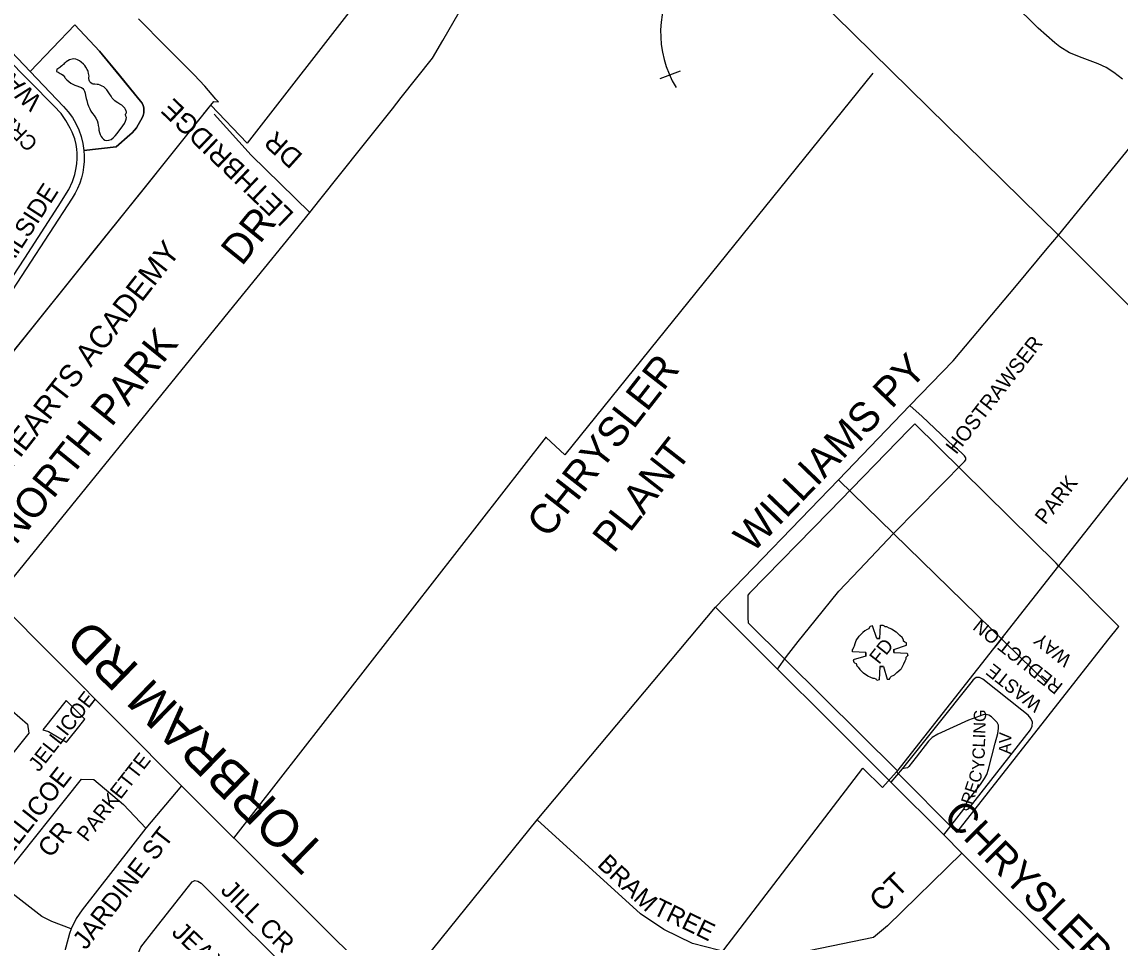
# Model space of a CAD drawing. Extents: x 586326 to 623965, y 4819854 to 4857850.
# Drawn here: x 602544 to 604026, y 4844329 to 4845570 of the extents above; entities that cross this region are included whole.
import ezdxf

# ---------------------------------------------------------------- set-up
doc = ezdxf.new("R2010")
doc.units = 0
for name, color, linetype in [('Fire Syms', 7, 'Continuous'), ('Lots_Concessions', 7, 'Continuous'), ('Major Rds and Hwys', 7, 'Continuous'), ('Major Rds Lbls', 7, 'Continuous'), ('Minor Rd Lbls', 7, 'Continuous'), ('Minor Rds', 7, 'Continuous'), ('Park Lbls', 7, 'Continuous'), ('Park Outlines', 7, 'Continuous'), ('Private Rd Lbls', 7, 'Continuous'), ('Private Rds', 7, 'Continuous'), ('Proposed Secondary Rds', 7, 'Continuous'), ('Pts of Interest', 7, 'Continuous'), ('Railways_lbls', 7, 'Continuous'), ('School Syms_Lbls', 7, 'Continuous'), ('Secondary Rds Lbls', 7, 'Continuous'), ('SWM Ponds', 7, 'Continuous')]:
    doc.layers.add(name, color=color, linetype=linetype)

msp = doc.modelspace()

# ---------------------------------------------------------------- linework, layer by layer
at = {"layer": 'Fire Syms'}
for points in [[(603702, 4844738.6), (603698, 4844738.6), (603692, 4844755.6), (603689, 4844754.6), (603688, 4844753.6), (603687, 4844751.6), (603685, 4844750.6), (603682, 4844748.6), (603679, 4844746.6), (603674, 4844741.6), (603674, 4844741.6)], [(603698, 4844738.6), (603702, 4844738.6), (603703, 4844756.6), (603706, 4844756.6), (603708, 4844755.6), (603709, 4844754.6), (603711, 4844754.6), (603714, 4844752.6), (603718, 4844751.6), (603724, 4844747.6), (603724, 4844747.6)], [(603721, 4844719.6), (603721, 4844723.6), (603738, 4844729.6), (603738, 4844732.6), (603736, 4844733.6), (603734, 4844734.6), (603734, 4844736.6), (603732, 4844739.6), (603729, 4844742.6), (603724, 4844747.6), (603724, 4844747.6)], [(603683, 4844714.6), (603683, 4844719.6), (603665, 4844720.6), (603665, 4844723.6), (603666, 4844724.6), (603667, 4844726.6), (603668, 4844728.6), (603669, 4844731.6), (603670, 4844735.6), (603674, 4844741.6), (603674, 4844741.6)], [(603683, 4844719.6), (603683, 4844714.6), (603666, 4844709.6), (603667, 4844706.6), (603668, 4844705.6), (603670, 4844704.6), (603671, 4844701.6), (603673, 4844699.6), (603675, 4844696.6), (603680, 4844691.6), (603680, 4844691.6)], [(603721, 4844723.6), (603721, 4844719.6), (603739, 4844718.6), (603740, 4844715.6), (603738, 4844713.6), (603737, 4844712.6), (603737, 4844710.6), (603736, 4844707.6), (603734, 4844703.6), (603731, 4844697.6), (603731, 4844697.6)], [(603707, 4844700.6), (603702, 4844700.6), (603701, 4844682.6), (603698, 4844681.6), (603697, 4844683.6), (603695, 4844684.6), (603693, 4844684.6), (603690, 4844685.6), (603686, 4844687.6), (603680, 4844691.6), (603680, 4844691.6)], [(603702, 4844700.6), (603707, 4844700.6), (603712, 4844683.6), (603715, 4844683.6), (603716, 4844685.6), (603718, 4844687.6), (603720, 4844688.6), (603722, 4844689.6), (603725, 4844692.6), (603731, 4844697.6), (603731, 4844697.6)]]:
    msp.add_lwpolyline(points, dxfattribs=at)
at = {"layer": 'Lots_Concessions'}
for p, q in [((602848.6, 4845407), (603262.8, 4845938.5)), ((603692.6, 4845501.2), (603277.2, 4844986.4)), ((602723.7, 4845363.6), (602799.3, 4845457.9)), ((602799.3, 4845457.9), (602848.2, 4845406.9)), ((602572.5, 4845175.1), (602723.7, 4845363.6)), ((602375.8, 4844929.9), (602572.5, 4845175.1)), ((604140.1, 4845086.6), (604013.5, 4844925.7)), ((602830.5, 4844469.1), (603252.2, 4845010.3)), ((603277.2, 4844986.4), (603251.7, 4845009.7)), ((604013.5, 4844925.7), (603943.3, 4844836.4)), ((603943.3, 4844836.4), (603724.6, 4844558.3)), ((603269.5, 4844028.1), (603679.1, 4844563.5)), ((603705.7, 4844537.2), (603679.1, 4844563.5)), ((603724.6, 4844558.3), (603705.7, 4844537.2))]:
    msp.add_line(p, q, dxfattribs=at)
at = {"layer": 'Major Rds and Hwys'}
for points in [[(603943.3, 4845282.8), (603339.5, 4845875.7)], [(603943.3, 4845282.8), (604081.1, 4845452.1)], [(603742.5, 4845052.7), (603800.8, 4845113.2), (603886.3, 4845214.9), (603927.9, 4845264.6), (603943.3, 4845282.8)], [(604584.1, 4844643.7), (604261.4, 4844965.5), (604140.3, 4845086.3), (603943.3, 4845282.8)], [(603646.1, 4844952.5), (603742.5, 4845052.7)], [(603480.4, 4844780.6), (603646.1, 4844952.5)], [(602759.6, 4844539.8), (602508.8, 4844791.6)], [(603239.7, 4844493.8), (603480.4, 4844780.6)], [(603046.3, 4844253.8), (602759.6, 4844539.8)], [(603046.3, 4844253.8), (603239.7, 4844493.8)]]:
    msp.add_lwpolyline(points, dxfattribs=at)
at = {"layer": 'Minor Rds'}
for points in [[(604029.6, 4845493.2), (604017.6, 4845502.2), (604007.6, 4845509), (603996.7, 4845513.7), (603974.9, 4845521.7), (603957.8, 4845528.7), (603945, 4845536.9), (603938.1, 4845542.3), (603915.5, 4845562), (603810.2, 4845666.9), (603796.6, 4845680.4), (603781.5, 4845698.4), (603768, 4845717.9), (603758.9, 4845738.7), (603753, 4845761.5), (603750.4, 4845786.3), (603753, 4845809.2), (603758.3, 4845836), (603768.7, 4845860.1), (603780.8, 4845879.5), (603980.2, 4846130.3), (604053, 4846221.8)], [(602516.9, 4845203.4), (602548.1, 4845251.6), (602593.5, 4845321.2), (602607.7, 4845344.1), (602612.8, 4845355.2), (602615.7, 4845364.6), (602617.3, 4845371.2), (602618.3, 4845379), (602619, 4845386.1), (602618.9, 4845393.4), (602618.4, 4845398.5), (602617.6, 4845405.1), (602615.6, 4845412.5), (602612, 4845421.7), (602609.7, 4845426.8), (602603.7, 4845437.3), (602597.2, 4845446.9), (602587.3, 4845457.2), (602522.1, 4845523.3)], [(602932.9, 4845313.1), (602853.7, 4845390.5), (602803.7, 4845445.8)], [(602521.1, 4844649.7), (602552, 4844622.7), (602553.5, 4844610.8), (602458.5, 4844491.7), (602444.2, 4844473.7)], [(602610.8, 4844346.5), (602584.9, 4844356.7), (602571.4, 4844363.5), (602526.9, 4844398), (602519.7, 4844408.2), (602520.7, 4844418.1), (602625, 4844548.7), (602641.6, 4844548.1), (602681.6, 4844514.4), (602711.5, 4844482.4)], [(602759.6, 4844539.8), (602711.5, 4844482.4)], [(603812.5, 4844448.8), (603712.5, 4844350.5), (603693.4, 4844335.1), (603564.7, 4844308.4), (603501.8, 4844313.4), (603449.3, 4844326.7), (603410.6, 4844345.9), (603379.3, 4844366.7), (603239.7, 4844493.8)], [(602711.5, 4844482.4), (602625.5, 4844372.4), (602617.8, 4844360.6), (602610.8, 4844346.5)], [(602671.9, 4844244.2), (602704.9, 4844322), (602722.4, 4844344.2), (602769, 4844403.9), (602774.1, 4844410.1), (602777.8, 4844412), (602781.9, 4844411.1), (602786.3, 4844408.2), (602791.4, 4844403.5), (602923.8, 4844271), (602925, 4844266.4), (602923.8, 4844261.5), (602875.8, 4844198.1)], [(602610.8, 4844346.5), (602608.5, 4844340.5), (602594.4, 4844287), (602589.4, 4844264.4)]]:
    msp.add_lwpolyline(points, dxfattribs=at)
at = {"layer": 'Park Outlines'}
for points in [[(602534.9, 4845128.2), (602559.4, 4845158.8), (602559.6, 4845159), (602612, 4845224.4), (602642.4, 4845262.3), (602685.3, 4845315.8), (602706, 4845341.5), (602786.4, 4845441.8), (602789.4, 4845445.5), (602789.6, 4845445.7), (602799.4, 4845457.9), (602803.3, 4845462.8), (602809.5, 4845462.4), (602806.1, 4845466.3), (602791.1, 4845483.6), (602776.6, 4845499.2), (602738.2, 4845537.8), (602701.8, 4845574.5)], [(602504.8, 4845556.4), (602555.7, 4845503.3), (602615.8, 4845566.4), (602649.3, 4845531.1), (602675.7, 4845498.8), (602704.6, 4845463.5), (602706.5, 4845460.7), (602706.5, 4845460.7), (602707.9, 4845457.6), (602708.8, 4845454.3), (602709.1, 4845450.9), (602708.8, 4845447.5), (602708, 4845444.2), (602706.6, 4845441.1), (602701.1, 4845431.3), (602698.8, 4845427.6), (602696.2, 4845424.1), (602693.3, 4845420.8), (602690.1, 4845417.8), (602671.7, 4845401.9), (602628, 4845396.9), (602628.5, 4845389.5), (602628.4, 4845382), (602627.7, 4845374.5), (602626.5, 4845367.1), (602624.7, 4845359.8), (602622.4, 4845352.7), (602619.6, 4845345.8), (602616.2, 4845339.1), (602612.3, 4845332.7), (602519.2, 4845189.4)]]:
    msp.add_lwpolyline(points, dxfattribs=at)
for points in [[(602555.7, 4845503.3), (602600.7, 4845456.4), (602606.9, 4845449.2), (602612.5, 4845441.4), (602617.3, 4845433.2), (602621.2, 4845424.6), (602624.4, 4845415.6), (602626.7, 4845406.4), (602628, 4845396.9), (602671.7, 4845401.9), (602690.1, 4845417.8), (602693.3, 4845420.8), (602696.2, 4845424.1), (602698.8, 4845427.6), (602701.1, 4845431.3), (602706.6, 4845441.1), (602708, 4845444.2), (602708.8, 4845447.5), (602709.1, 4845450.9), (602708.8, 4845454.3), (602707.9, 4845457.6), (602706.5, 4845460.7), (602704.6, 4845463.5), (602649.3, 4845531.1), (602615.8, 4845566.4)], [(603943.3, 4844836.4), (603939.8, 4844840), (603749.3, 4845028.2), (603741.3, 4845020.1), (603633.6, 4844909.5), (603526.3, 4844799.4), (603523.8, 4844796.8), (603524.1, 4844766.3), (603524.2, 4844759.5), (603726, 4844560), (603724.6, 4844558.3), (603805.8, 4844476.6), (604009.9, 4844736.1), (604024.5, 4844754.8)], [(602604.1, 4844654.9), (602574.3, 4844617.6), (602572.4, 4844615.2), (602580.2, 4844612.7), (602604.6, 4844598.3), (602606.5, 4844600.8), (602621.3, 4844619.3), (602629.5, 4844629.6)]]:
    msp.add_lwpolyline(points, close=True, dxfattribs=at)
at = {"layer": 'Private Rds'}
for points in [[(603720.7, 4844880), (603816.3, 4844977.4), (603817.9, 4844979.4), (603818.2, 4844981), (603817.9, 4844982.2), (603817.1, 4844983.7), (603816.3, 4844984.9), (603814.1, 4844987), (603806.9, 4844993.9), (603801.6, 4844997.8), (603759.3, 4845037.9), (603742.5, 4845052.7)], [(603646.1, 4844952.5), (603720.7, 4844880)], [(603564.1, 4844697.1), (603576.2, 4844714.2), (603592, 4844734.5), (603615, 4844762.7), (603646.6, 4844802.1), (603674.2, 4844831.2), (603720.7, 4844880)], [(603720.7, 4844880), (603927.5, 4844678)], [(603815.4, 4844508), (603818.4, 4844507.4), (603820.3, 4844507.9), (603822.4, 4844509.6), (603905.4, 4844615.2), (603907.7, 4844619.9), (603908, 4844625.4), (603905.9, 4844630.6), (603902, 4844635), (603893.7, 4844641.6), (603841, 4844683.7), (603836.4, 4844685.9), (603831.9, 4844685.6), (603827.9, 4844682.8), (603824.9, 4844678.8), (603732.2, 4844562.5)], [(603815.4, 4844508), (603819.7, 4844518.6), (603838, 4844541.3), (603843.4, 4844549.3), (603846.4, 4844554.7), (603848.8, 4844562.3), (603857.7, 4844597.3), (603861.1, 4844610.3), (603862.3, 4844616.8), (603862.4, 4844621.4), (603860.5, 4844625.1), (603857, 4844628.7), (603852.6, 4844632.7), (603849, 4844635.1), (603845.5, 4844636), (603841.3, 4844635.4), (603821.8, 4844628.1), (603780.4, 4844609.4), (603772.8, 4844604.6), (603767.9, 4844599.8), (603751.1, 4844578.1), (603741.3, 4844565.5), (603739.2, 4844563.9), (603736.8, 4844563.6), (603732.2, 4844562.5)], [(603732.2, 4844562.5), (603717, 4844544.6)], [(603788.5, 4844473.3), (603815.4, 4844508)]]:
    msp.add_lwpolyline(points, dxfattribs=at)
at = {"layer": 'Proposed Secondary Rds'}
for points in [[(602932.9, 4845313.1), (602946.5, 4845330.3), (603003.2, 4845401.5), (603044.4, 4845453.3), (603056.3, 4845468.2), (603098.6, 4845521.4), (603112.4, 4845545.4), (603148.1, 4845607.5), (603166.6, 4845644.9), (603169.8, 4845651.2), (603172.9, 4845657.6), (603176.1, 4845664), (603205, 4845706.5), (603210, 4845713.8), (603230.7, 4845740.7), (603339.5, 4845875.7)], [(602508.8, 4844791.6), (602836.4, 4845194.4), (602932.9, 4845313.1)], [(603564.1, 4844697.1), (603480.4, 4844780.6)], [(603630.8, 4844630.6), (603564.1, 4844697.1)], [(603717, 4844544.6), (603630.8, 4844630.6)], [(603788.5, 4844473.3), (603717, 4844544.6)], [(603812.5, 4844448.8), (603788.5, 4844473.3)], [(604119.4, 4844142.8), (603812.5, 4844448.8)]]:
    msp.add_lwpolyline(points, dxfattribs=at)
at = {"layer": 'Railways_lbls'}
msp.add_line((603405.5, 4845494), (603433, 4845504.2), dxfattribs=at)
msp.add_arc((603549, 4845556.4), 142.8, 145.7583, 211.4114, dxfattribs=at)
at = {"layer": 'SWM Ponds'}
msp.add_lwpolyline([(602591.1, 4845503.4), (602593.5, 4845502.5), (602595.9, 4845501), (602598, 4845500.1), (602600.1, 4845498.5), (602601.5, 4845496.9), (602602.2, 4845495.6), (602602.8, 4845494.6), (602605.1, 4845492.2), (602607.9, 4845490), (602610.4, 4845487.9), (602612.9, 4845486.5), (602615.7, 4845485.2), (602618.7, 4845484), (602622.3, 4845482.9), (602624.7, 4845482), (602626.6, 4845480.5), (602627.8, 4845478.7), (602628.9, 4845476.9), (602629.8, 4845474.4), (602630.4, 4845471.1), (602631, 4845467.2), (602631.8, 4845464.2), (602633.1, 4845460.2), (602634.3, 4845456.6), (602635.9, 4845452.9), (602637.5, 4845450.1), (602639.8, 4845446.8), (602641.8, 4845444.2), (602644.1, 4845440.5), (602645.8, 4845437.2), (602646.7, 4845434.4), (602647.3, 4845430.5), (602648, 4845427.1), (602648.3, 4845424.5), (602648.9, 4845421.2), (602649.8, 4845418.6), (602651.4, 4845415.7), (602652.7, 4845414), (602654.3, 4845412.1), (602656.4, 4845410.7), (602659, 4845410.4), (602661.7, 4845410.7), (602664.7, 4845411.8), (602667.7, 4845413.9), (602670.4, 4845416.7), (602672.9, 4845419.8), (602675.1, 4845422.9), (602678.2, 4845426.8), (602680.4, 4845430.2), (602682.7, 4845433.3), (602684.3, 4845436.6), (602685, 4845439.2), (602685.3, 4845441.6), (602684.8, 4845443.4), (602684, 4845445.4), (602684.7, 4845446.9), (602685.4, 4845447.8), (602685.3, 4845448.9), (602685.1, 4845449.8), (602684.2, 4845452.1), (602683.3, 4845454), (602681.2, 4845456.2), (602679.1, 4845458), (602676.5, 4845459.5), (602674, 4845461), (602671.6, 4845462.4), (602669.8, 4845463.7), (602667.6, 4845466), (602666.2, 4845467.7), (602664.7, 4845470.1), (602662.4, 4845473.2), (602660.8, 4845475.9), (602658.8, 4845478.8), (602656.8, 4845481.1), (602654.7, 4845482.6), (602652.5, 4845483.8), (602650.2, 4845484.9), (602647.8, 4845485.8), (602646, 4845486), (602643, 4845486.2), (602640.5, 4845486.5), (602639.2, 4845486.9), (602637.3, 4845488.2), (602636, 4845489.7), (602635.1, 4845491.9), (602634.8, 4845494.1), (602634.8, 4845495.5), (602635.2, 4845497.1), (602634.9, 4845499.2), (602634.4, 4845501), (602633.6, 4845503.5), (602633.4, 4845505), (602632.4, 4845506.4), (602630.6, 4845509.5), (602629.4, 4845511.6), (602627.6, 4845513.5), (602624.5, 4845516.1), (602621.9, 4845517.9), (602619.5, 4845519.1), (602617.2, 4845520), (602614.6, 4845520.4), (602612.3, 4845520.3), (602610.3, 4845519.8), (602608.4, 4845519.2), (602606.3, 4845518), (602604.1, 4845516.4), (602602.9, 4845515.4), (602601.5, 4845514.4), (602600.5, 4845513), (602599.4, 4845512.3), (602598.1, 4845511.3), (602596.5, 4845509.9), (602595.6, 4845508.8), (602594.3, 4845507.8), (602592.9, 4845507.1), (602591.6, 4845506.8)], close=True, dxfattribs=at)

# ---------------------------------------------------------------- texts
at = {"layer": 'Fire Syms'}
msp.add_text('FD', height=18.74, rotation=51.6654, dxfattribs=at).set_placement((603701, 4844702.6))
at = {"layer": 'Major Rds Lbls'}
for s, height, rotation, p in [('WILLIAMS PY', 40.002, 46.0614, (603530.1, 4844852.4)), ('TORBRAM RD', 50, 135.7693, (602957.4, 4844453.9))]:
    msp.add_text(s, height=height, rotation=rotation, dxfattribs=at).set_placement(p)
at = {"layer": 'Minor Rd Lbls'}
for s, height, rotation, p in [('WALK', 24.48, 137.4641, (602572.9, 4845466.1)), ('CRESCENT', 20.4, 135.1965, (602567.2, 4845408)), ('TRAILSIDE', 24.48, 57.0901, (602502.7, 4845199.9)), ('JELLICOE', 25, 51.8308, (602515.2, 4844427.9)), ('CR', 25, 51.009, (602583.1, 4844441.1)), ('JARDINE ST', 25, 52.125, (602630.5, 4844317.1)), ('BRAM', 24.19, 316.9117, (603319.5, 4844431.8)), ('CT', 29.27, 44.248, (603705.1, 4844367.6)), ('JILL CR', 25, 315.223, (602811.2, 4844397.3)), ('TREE', 24.19, 333.9413, (603394.1, 4844367.3)), ('JEANETTE', 25, 316.5815, (602745.1, 4844340.3))]:
    msp.add_text(s, height=height, rotation=rotation, dxfattribs=at).set_placement(p)
at = {"layer": 'Park Lbls'}
for s, p in [('HOSTRAWSER', (603805.1, 4844985.8)), ('PARK', (603925.3, 4844891)), ('JELLICOE', (602567.2, 4844557.4)), ('PARKETTE', (602632.5, 4844462.9))]:
    msp.add_text(s, height=19.99, rotation=52, dxfattribs=at).set_placement(p)
at = {"layer": 'Private Rd Lbls'}
for s, height, rotation, p in [('LETHBRIDGE', 26.62, 136.2908, (602913, 4845311.6)), ('DR', 26.62, 138.0098, (602924.9, 4845390.4)), ('REDUCTION', 18.15, 141.5418, (603950.4, 4844676)), ('  WAY', 18.15, 141.5418, (603973, 4844704.5)), (' WASTE', 18.15, 141.5418, (603927.8, 4844647.6)), ('YCLING', 16.5, 87.9893, (603842.8, 4844560.5)), ('AV', 16.5, 87.9893, (603878.9, 4844582.1)), ('REC', 16.5, 71.6851, (603826.7, 4844513.1))]:
    msp.add_text(s, height=height, rotation=rotation, dxfattribs=at).set_placement(p)
at = {"layer": 'Pts of Interest'}
for s, p in [('CHRYSLER', (603254.3, 4844872.2)), ('PLANT', (603342.8, 4844852.2))]:
    msp.add_text(s, height=39.98, rotation=52, dxfattribs=at).set_placement(p)
at = {"layer": 'School Syms_Lbls'}
msp.add_text('INNOCENT HEARTS ACADEMY', height=30, rotation=52, dxfattribs=at).set_placement((602394.4, 4844792.4))
at = {"layer": 'Secondary Rds Lbls'}
for s, rotation, p in [('NORTH PARK         DR', 50.9804, (602536, 4844863.4)), ('CHRYSLER DR', 314.8223, (603785.8, 4844496.3))]:
    msp.add_text(s, height=40.002, rotation=rotation, dxfattribs=at).set_placement(p)

doc.saveas('drawing.dxf')
